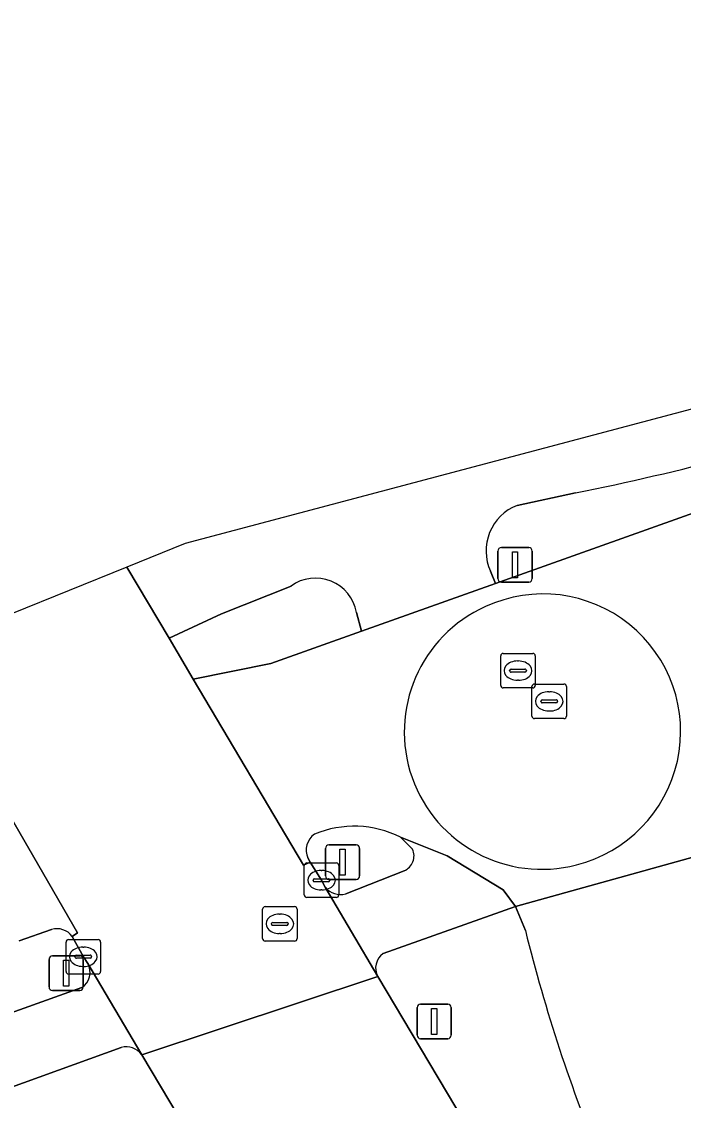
# Model space of a CAD drawing. Extents: x 156412 to 157779, y 382335 to 383768.
# Drawn here: x 156811.1 to 156830.27, y 383615.74 to 383647.01 of the extents above; entities that cross this region are included whole.
import ezdxf

# ---------------------------------------------------------------- set-up
doc = ezdxf.new("R2010")
doc.units = 0
for name, color, linetype in [('IMGEO_Berm_groen', 7, 'Continuous'), ('IMGEO_Fietspad_gesloten', 7, 'Continuous'), ('IMGEO_Groenvoorziening', 7, 'Continuous'), ('IMGEO_Haag', 7, 'Continuous'), ('IMGEO_Kolk', 7, 'Continuous'), ('IMGEO_Lichtmast', 7, 'Continuous'), ('IMGEO_OVBaan_gesloten', 7, 'Continuous'), ('IMGEO_Rijbaan_lokaal_gesloten', 7, 'Continuous'), ('IMGEO_Rijbaan_lokaal_open', 7, 'Continuous'), ('IMGEO_Rioolput', 7, 'Continuous'), ('IMGEO_Verkeerseiland_open', 7, 'Continuous'), ('IMGEO_Verkeersregelinstallatiepaal', 7, 'Continuous'), ('IMGEO_Voetpad_open', 7, 'Continuous')]:
    doc.layers.add(name, color=color, linetype=linetype)

msp = doc.modelspace()

# ---------------------------------------------------------------- linework, layer by layer
at = {"layer": 'IMGEO_Berm_groen'}
for points in [[(156825.697, 383620.664), (156825.409, 383621.359), (156821.571, 383619.995)], [(156821.417, 383619.335), (156829.644, 383605.508), (156839.105, 383589.601), (156844.355, 383580.759), (156846.763, 383582.113), (156829.792, 383610.852)], [(156813.983, 383617.278), (156809.777, 383615.754), (156811.208, 383613.52), (156812.69, 383611.28), (156813.84, 383609.507), (156821.534, 383598.396)], [(156861.927, 383537.422), (156852.502, 383553.317), (156842.549, 383570.096), (156833.596, 383585.118), (156824.647, 383600.159), (156814.578, 383617.063)]]:
    msp.add_lwpolyline(points, dxfattribs=at)
for centre, radius, start, end in [((156871.73, 383632.045), 47.419, 193.8868, 202.5266), ((156821.867, 383619.578), 0.512, 125.385, 208.3469), ((156814.122, 383616.732), 0.564, 36.0043, 104.2616)]:
    msp.add_arc(centre, radius, start, end, dxfattribs=at)
at = {"layer": 'IMGEO_Fietspad_gesloten'}
for points in [[(157139.792, 383745.031), (157157.541, 383754.472), (157162.513, 383756.953), (157168.79, 383760.128), (157175.567, 383763.219), (157179.908, 383765.044), (157177.981, 383767.557), (157170.721, 383765.006), (157166.756, 383763.196), (157156.178, 383757.794), (157148.477, 383753.681), (157137.245, 383744.942), (157028.164, 383705.879), (156987.614, 383691.452), (156890.51, 383656.905), (156834.283, 383636.784), (156815.837, 383631.883), (156814.146, 383631.2)], [(156825.456, 383632.989), (156827.151, 383633.351)], [(156814.146, 383631.2), (156814.146, 383631.2), (156815.369, 383629.136), (156816.891, 383629.841), (156818.904, 383630.649)], [(156820.798, 383629.886), (156820.946, 383629.339), (156824.829, 383630.723), (156824.684, 383631.082)]]:
    msp.add_lwpolyline(points, dxfattribs=at)
for centre, radius, start, end in [((156811.46, 383710.989), 79.208, 281.42587, 288.11678), ((156825.974, 383631.669), 1.418, 111.4427, 204.4787), ((156819.615, 383629.682), 1.201, 9.8045, 126.3113)]:
    msp.add_arc(centre, radius, start, end, dxfattribs=at)
at = {"layer": 'IMGEO_Groenvoorziening'}
for points in [[(156824.684, 383631.082), (156824.829, 383630.723), (156853.385, 383640.902), (156917.889, 383664.11)], [(156827.151, 383633.351), (156825.456, 383632.989)], [(156818.904, 383630.649), (156816.891, 383629.841), (156815.369, 383629.136), (156816.072, 383627.95), (156818.322, 383628.403), (156820.946, 383629.339), (156820.798, 383629.886)]]:
    msp.add_lwpolyline(points, dxfattribs=at)
for centre, radius, start, end in [((156811.46, 383710.989), 79.208, 281.42587, 288.11678), ((156825.974, 383631.669), 1.418, 111.4427, 204.4787), ((156819.615, 383629.682), 1.201, 9.8045, 126.3113)]:
    msp.add_arc(centre, radius, start, end, dxfattribs=at)
at = {"layer": 'IMGEO_Haag'}
for points in [[(156824.684, 383631.082), (156824.829, 383630.723), (156853.385, 383640.902), (156917.889, 383664.11), (156919.284, 383664.739), (156919.125, 383665.121), (156846.782, 383639.171)], [(156827.151, 383633.351), (156825.456, 383632.989)], [(156818.904, 383630.649), (156816.891, 383629.841), (156815.369, 383629.136), (156816.072, 383627.95), (156818.322, 383628.403), (156820.946, 383629.339), (156820.798, 383629.886)]]:
    msp.add_lwpolyline(points, dxfattribs=at)
for centre, radius, start, end in [((156811.46, 383710.989), 79.208, 281.42587, 288.11678), ((156825.974, 383631.669), 1.418, 111.4427, 204.4787), ((156819.615, 383629.682), 1.201, 9.8045, 126.3113)]:
    msp.add_arc(centre, radius, start, end, dxfattribs=at)
at = {"layer": 'IMGEO_Kolk'}
for p, q in [((156819.286, 383621.698), (156819.286, 383622.55)), ((156819.361, 383622.624), (156820.213, 383622.624)), ((156819.774, 383622.404), (156819.799, 383622.404)), ((156820.287, 383622.55), (156820.287, 383621.698)), ((156819.545, 383622.118), (156819.545, 383622.13)), ((156819.983, 383622.081), (156819.585, 383622.081)), ((156819.588, 383622.167), (156819.986, 383622.167)), ((156820.029, 383622.13), (156820.029, 383622.118)), ((156819.797, 383621.844), (156819.772, 383621.844)), ((156820.213, 383621.624), (156819.361, 383621.624)), ((156812.384, 383619.479), (156812.384, 383620.331)), ((156812.459, 383620.405), (156813.311, 383620.405)), ((156813.385, 383620.331), (156813.385, 383619.479)), ((156812.643, 383619.899), (156812.643, 383619.911)), ((156812.686, 383619.948), (156813.084, 383619.948)), ((156812.872, 383620.185), (156812.897, 383620.185)), ((156813.127, 383619.911), (156813.127, 383619.899)), ((156813.081, 383619.862), (156812.683, 383619.862)), ((156812.895, 383619.625), (156812.87, 383619.625)), ((156813.311, 383619.405), (156812.459, 383619.405))]:
    msp.add_line(p, q, dxfattribs=at)
for points in [[(156819.286, 383621.698), (156819.286, 383622.55)], [(156819.361, 383622.624), (156820.213, 383622.624)], [(156820.287, 383622.55), (156820.287, 383621.698)], [(156820.213, 383621.624), (156819.361, 383621.624)], [(156812.384, 383619.479), (156812.384, 383620.331)], [(156812.459, 383620.405), (156813.311, 383620.405)], [(156813.385, 383620.331), (156813.385, 383619.479)], [(156813.311, 383619.405), (156812.459, 383619.405)]]:
    msp.add_lwpolyline(points, dxfattribs=at)
for centre, radius, start, end in [((156819.363, 383622.548), 0.0765, 91.552, 178.448), ((156819.363, 383622.548), 0.0765, 91.552, 178.448), ((156820.211, 383622.548), 0.0765, 1.552, 88.448), ((156820.211, 383622.548), 0.0765, 1.552, 88.448), ((156819.585, 383622.127), 0.0403, 85.8775, 175.7526), ((156819.582, 383622.117), 0.0366, 178.938, 274.7102), ((156819.986, 383622.124), 0.043, 264.8664, 352.4533), ((156819.99, 383622.129), 0.0386, 1.7309, 96.639), ((156819.363, 383621.7), 0.0765, 181.552, 268.448), ((156819.363, 383621.7), 0.0765, 181.552, 268.448), ((156820.211, 383621.7), 0.0765, 271.552, 358.448), ((156820.211, 383621.7), 0.0765, 271.552, 358.448), ((156812.461, 383620.329), 0.0765, 91.552, 178.448), ((156812.461, 383620.329), 0.0765, 91.552, 178.448), ((156813.309, 383620.329), 0.0765, 1.552, 88.448), ((156813.309, 383620.329), 0.0765, 1.552, 88.448), ((156812.683, 383619.908), 0.0403, 85.8775, 175.7526), ((156812.68, 383619.898), 0.0366, 178.938, 274.7102), ((156813.084, 383619.905), 0.043, 264.8664, 352.4533), ((156813.088, 383619.91), 0.0386, 1.7309, 96.639), ((156812.461, 383619.481), 0.0765, 181.552, 268.448), ((156812.461, 383619.481), 0.0765, 181.552, 268.448), ((156813.309, 383619.481), 0.0765, 271.552, 358.448), ((156813.309, 383619.481), 0.0765, 271.552, 358.448)]:
    msp.add_arc(centre, radius, start, end, dxfattribs=at)
for centre, major_axis, ratio, start_param, end_param in [((156819.773, 383622.124), (-0.387, 0.002), 0.722429, 4.712389, 7.853982), ((156819.798, 383622.124), (-0.39, 0.002), 0.717154, 1.570796, 4.712389), ((156812.871, 383619.905), (-0.387, 0.002), 0.722429, 4.712389, 7.853982), ((156812.896, 383619.905), (-0.39, 0.002), 0.717154, 1.570796, 4.712389)]:
    msp.add_ellipse(centre, major_axis=major_axis, ratio=ratio, start_param=start_param, end_param=end_param, dxfattribs=at)
at = {"layer": 'IMGEO_Lichtmast'}
for p, q in [((156825, 383631.766), (156825.79, 383631.766)), ((156825.79, 383631.766), (156825, 383631.766)), ((156824.9, 383630.866), (156824.9, 383631.666)), ((156824.9, 383631.666), (156824.9, 383630.866)), ((156825.89, 383631.666), (156825.89, 383630.866)), ((156825.89, 383630.866), (156825.89, 383631.666)), ((156825.79, 383630.766), (156825, 383630.766)), ((156825, 383630.766), (156825.79, 383630.766)), ((156822.556, 383617.631), (156822.556, 383618.431)), ((156822.556, 383618.431), (156822.556, 383617.631)), ((156822.656, 383618.531), (156823.446, 383618.531)), ((156823.446, 383618.531), (156822.656, 383618.531)), ((156823.546, 383618.431), (156823.546, 383617.631)), ((156823.546, 383617.631), (156823.546, 383618.431)), ((156823.446, 383617.531), (156822.656, 383617.531)), ((156822.656, 383617.531), (156823.446, 383617.531))]:
    msp.add_line(p, q, dxfattribs=at)
for points in [[(156825.32, 383631.641), (156825.47, 383631.641), (156825.47, 383630.891), (156825.32, 383630.891), (156825.32, 383631.641)], [(156822.976, 383618.406), (156823.126, 383618.406), (156823.126, 383617.656), (156822.976, 383617.656), (156822.976, 383618.406)]]:
    msp.add_lwpolyline(points, dxfattribs=at)
for centre, start, end in [((156825, 383631.666), 90, 180), ((156825, 383631.666), 90, 180), ((156825.79, 383631.666), 0, 90), ((156825.79, 383631.666), 360, 90), ((156825, 383630.866), 180, 270), ((156825, 383630.866), 180, 270), ((156825.79, 383630.866), 270, 0), ((156825.79, 383630.866), 270, 0), ((156822.656, 383618.431), 90, 180), ((156822.656, 383618.431), 90, 180), ((156823.446, 383618.431), 0, 90), ((156823.446, 383618.431), 360, 90), ((156822.656, 383617.631), 180, 270), ((156822.656, 383617.631), 180, 270), ((156823.446, 383617.631), 270, 0), ((156823.446, 383617.631), 270, 0)]:
    msp.add_arc(centre, 0.1, start, end, dxfattribs=at)
at = {"layer": 'IMGEO_OVBaan_gesloten'}
msp.add_lwpolyline([(156810.8, 383629.849), (156807.987, 383628.713), (156808.863, 383627.217), (156809.889, 383625.492), (156812.718, 383620.602), (156812.561, 383620.494), (156812.886, 383619.906), (156813.015, 383619.713), (156814.578, 383617.063), (156821.417, 383619.335), (156819.894, 383621.92), (156819.786, 383622.123), (156819.457, 383622.651), (156819.268, 383622.557), (156816.072, 383627.95), (156815.369, 383629.136), (156814.146, 383631.2), (156814.146, 383631.2)], close=True, dxfattribs=at)
msp.add_lwpolyline([(156867.444, 383541.91), (156857.989, 383557.797), (156846.173, 383577.697), (156844.355, 383580.759), (156839.105, 383589.601), (156829.644, 383605.508), (156821.417, 383619.335), (156814.578, 383617.063), (156824.647, 383600.159), (156833.596, 383585.118), (156842.549, 383570.096), (156852.502, 383553.317), (156861.927, 383537.422)], dxfattribs=at)
at = {"layer": 'IMGEO_Rijbaan_lokaal_gesloten'}
for points in [[(156983.43, 383687.525), (156924.004, 383666.287), (156922.977, 383666.071), (156919.284, 383664.739), (156917.889, 383664.11), (156853.385, 383640.902), (156824.829, 383630.723), (156820.946, 383629.339), (156818.322, 383628.403), (156816.072, 383627.95), (156819.268, 383622.557), (156819.457, 383622.651), (156819.394, 383622.769)], [(156812.561, 383620.494), (156812.718, 383620.602), (156809.889, 383625.492), (156804.913, 383623.596), (156808.546, 383617.739), (156809.777, 383615.754)], [(156822.074, 383623.368), (156823.431, 383622.832), (156825.054, 383621.841), (156825.409, 383621.359), (156830.59, 383622.799)], [(156830.59, 383622.799), (156825.409, 383621.359), (156825.697, 383620.664)], [(156811.027, 383620.368), (156811.967, 383620.694)]]:
    msp.add_lwpolyline(points, dxfattribs=at)
for centre, radius, start, end in [((156826.208, 383626.437), 3.985, 283.9912, 114.7006), ((156826.166, 383626.422), 3.981, 114.0499, 284.6419), ((156820.73, 383620.716), 2.973, 63.1278, 112.5874), ((156819.903, 383622.999), 0.559, 124.3445, 204.3341), ((156812.127, 383620.188), 0.53, 35.1817, 107.6015), ((156871.73, 383632.045), 47.419, 193.8868, 202.5266)]:
    msp.add_arc(centre, radius, start, end, dxfattribs=at)
at = {"layer": 'IMGEO_Rijbaan_lokaal_open'}
for centre, radius, start, end in [((156826.208, 383626.437), 3.985, 283.9912, 114.7006), ((156826.166, 383626.422), 3.981, 114.0499, 284.6419)]:
    msp.add_arc(centre, radius, start, end, dxfattribs=at)
at = {"layer": 'IMGEO_Rioolput'}
for p, q in [((156825.055, 383628.699), (156825.907, 383628.699)), ((156824.98, 383627.773), (156824.98, 383628.625)), ((156825.468, 383628.479), (156825.493, 383628.479)), ((156825.981, 383628.625), (156825.981, 383627.773)), ((156825.239, 383628.193), (156825.239, 383628.205)), ((156825.677, 383628.156), (156825.279, 383628.156)), ((156825.282, 383628.242), (156825.68, 383628.242)), ((156825.723, 383628.205), (156825.723, 383628.193)), ((156825.907, 383627.699), (156825.055, 383627.699)), ((156825.491, 383627.919), (156825.466, 383627.919)), ((156825.885, 383626.883), (156825.885, 383627.735)), ((156825.96, 383627.809), (156826.812, 383627.809)), ((156826.886, 383627.735), (156826.886, 383626.883)), ((156826.373, 383627.589), (156826.398, 383627.589)), ((156826.144, 383627.303), (156826.144, 383627.315)), ((156826.582, 383627.266), (156826.184, 383627.266)), ((156826.187, 383627.352), (156826.585, 383627.352)), ((156826.628, 383627.315), (156826.628, 383627.303)), ((156826.812, 383626.809), (156825.96, 383626.809)), ((156826.396, 383627.029), (156826.371, 383627.029)), ((156818.079, 383620.433), (156818.079, 383621.285)), ((156818.154, 383621.359), (156819.006, 383621.359)), ((156818.567, 383621.139), (156818.592, 383621.139)), ((156819.08, 383621.285), (156819.08, 383620.433)), ((156818.338, 383620.853), (156818.338, 383620.865)), ((156818.381, 383620.902), (156818.779, 383620.902)), ((156818.822, 383620.865), (156818.822, 383620.853)), ((156818.776, 383620.816), (156818.378, 383620.816)), ((156818.59, 383620.579), (156818.565, 383620.579)), ((156819.006, 383620.359), (156818.154, 383620.359))]:
    msp.add_line(p, q, dxfattribs=at)
for points in [[(156825.055, 383628.699), (156825.907, 383628.699)], [(156824.98, 383627.773), (156824.98, 383628.625)], [(156825.981, 383628.625), (156825.981, 383627.773)], [(156825.907, 383627.699), (156825.055, 383627.699)], [(156825.885, 383626.883), (156825.885, 383627.735)], [(156825.96, 383627.809), (156826.812, 383627.809)], [(156826.886, 383627.735), (156826.886, 383626.883)], [(156826.812, 383626.809), (156825.96, 383626.809)], [(156818.079, 383620.433), (156818.079, 383621.285)], [(156818.154, 383621.359), (156819.006, 383621.359)], [(156819.08, 383621.285), (156819.08, 383620.433)], [(156819.006, 383620.359), (156818.154, 383620.359)]]:
    msp.add_lwpolyline(points, dxfattribs=at)
for centre, radius, start, end in [((156825.057, 383628.623), 0.0765, 91.552, 178.448), ((156825.057, 383628.623), 0.0765, 91.552, 178.448), ((156825.905, 383628.623), 0.0765, 1.552, 88.448), ((156825.905, 383628.623), 0.0765, 1.552, 88.448), ((156825.279, 383628.202), 0.0403, 85.8775, 175.7526), ((156825.276, 383628.192), 0.0366, 178.938, 274.7102), ((156825.68, 383628.199), 0.043, 264.8664, 352.4533), ((156825.684, 383628.204), 0.0386, 1.7309, 96.639), ((156825.057, 383627.775), 0.0765, 181.552, 268.448), ((156825.057, 383627.775), 0.0765, 181.552, 268.448), ((156825.962, 383627.733), 0.0765, 91.552, 178.448), ((156825.962, 383627.733), 0.0765, 91.552, 178.448), ((156825.905, 383627.775), 0.0765, 271.552, 358.448), ((156825.905, 383627.775), 0.0765, 271.552, 358.448), ((156826.81, 383627.733), 0.0765, 1.552, 88.448), ((156826.81, 383627.733), 0.0765, 1.552, 88.448), ((156826.184, 383627.312), 0.0403, 85.8775, 175.7526), ((156826.181, 383627.302), 0.0366, 178.938, 274.7102), ((156826.585, 383627.309), 0.043, 264.8664, 352.4533), ((156826.589, 383627.314), 0.0386, 1.7309, 96.639), ((156825.962, 383626.885), 0.0765, 181.552, 268.448), ((156825.962, 383626.885), 0.0765, 181.552, 268.448), ((156826.81, 383626.885), 0.0765, 271.552, 358.448), ((156826.81, 383626.885), 0.0765, 271.552, 358.448), ((156818.156, 383621.283), 0.0765, 91.552, 178.448), ((156818.156, 383621.283), 0.0765, 91.552, 178.448), ((156819.004, 383621.283), 0.0765, 1.552, 88.448), ((156819.004, 383621.283), 0.0765, 1.552, 88.448), ((156818.378, 383620.862), 0.0403, 85.8775, 175.7526), ((156818.375, 383620.852), 0.0366, 178.938, 274.7102), ((156818.779, 383620.859), 0.043, 264.8664, 352.4533), ((156818.783, 383620.864), 0.0386, 1.7309, 96.639), ((156818.156, 383620.435), 0.0765, 181.552, 268.448), ((156818.156, 383620.435), 0.0765, 181.552, 268.448), ((156819.004, 383620.435), 0.0765, 271.552, 358.448), ((156819.004, 383620.435), 0.0765, 271.552, 358.448)]:
    msp.add_arc(centre, radius, start, end, dxfattribs=at)
for centre, major_axis, ratio, start_param, end_param in [((156825.467, 383628.199), (-0.387, 0.002), 0.722429, 4.712389, 7.853982), ((156825.492, 383628.199), (-0.39, 0.002), 0.717154, 1.570796, 4.712389), ((156826.372, 383627.309), (-0.387, 0.002), 0.722429, 4.712389, 7.853982), ((156826.397, 383627.309), (-0.39, 0.002), 0.717154, 1.570796, 4.712389), ((156818.566, 383620.859), (-0.387, 0.002), 0.722429, 4.712389, 7.853982), ((156818.591, 383620.859), (-0.39, 0.002), 0.717154, 1.570796, 4.712389)]:
    msp.add_ellipse(centre, major_axis=major_axis, ratio=ratio, start_param=start_param, end_param=end_param, dxfattribs=at)
at = {"layer": 'IMGEO_Verkeerseiland_open'}
for points in [[(156822.426, 383623.024), (156822.074, 383623.368)], [(156819.394, 383622.769), (156819.457, 383622.651), (156819.786, 383622.123), (156819.894, 383621.92)], [(156820.488, 383621.732), (156822.183, 383622.395)], [(156811.967, 383620.694), (156811.027, 383620.368)], [(156813.015, 383619.713), (156812.886, 383619.906), (156812.561, 383620.494)], [(156810.007, 383618.004), (156812.841, 383619.01)]]:
    msp.add_lwpolyline(points, dxfattribs=at)
for centre, radius, start, end in [((156820.73, 383620.716), 2.973, 63.1278, 112.5874), ((156819.903, 383622.999), 0.559, 124.3445, 204.3341), ((156821.994, 383622.83), 0.474, 293.5266, 24.2276), ((156820.328, 383622.26), 0.551, 218.0272, 286.8478), ((156812.127, 383620.188), 0.53, 35.1817, 107.6015), ((156812.55, 383619.455), 0.532, 303.2052, 28.991)]:
    msp.add_arc(centre, radius, start, end, dxfattribs=at)
at = {"layer": 'IMGEO_Verkeersregelinstallatiepaal'}
for p, q in [((156819.902, 383622.247), (156819.902, 383623.047)), ((156819.902, 383623.047), (156819.902, 383622.247)), ((156820.002, 383623.147), (156820.792, 383623.147)), ((156820.792, 383623.147), (156820.002, 383623.147)), ((156820.892, 383623.047), (156820.892, 383622.247)), ((156820.892, 383622.247), (156820.892, 383623.047)), ((156820.792, 383622.147), (156820.002, 383622.147)), ((156820.002, 383622.147), (156820.792, 383622.147)), ((156811.992, 383619.929), (156812.782, 383619.929)), ((156812.782, 383619.929), (156811.992, 383619.929)), ((156811.892, 383619.029), (156811.892, 383619.829)), ((156811.892, 383619.829), (156811.892, 383619.029)), ((156812.882, 383619.829), (156812.882, 383619.029)), ((156812.882, 383619.029), (156812.882, 383619.829)), ((156812.782, 383618.929), (156811.992, 383618.929)), ((156811.992, 383618.929), (156812.782, 383618.929))]:
    msp.add_line(p, q, dxfattribs=at)
for points in [[(156820.322, 383623.022), (156820.472, 383623.022), (156820.472, 383622.272), (156820.322, 383622.272), (156820.322, 383623.022)], [(156812.312, 383619.804), (156812.462, 383619.804), (156812.462, 383619.054), (156812.312, 383619.054), (156812.312, 383619.804)]]:
    msp.add_lwpolyline(points, dxfattribs=at)
for centre, start, end in [((156820.002, 383623.047), 90, 180), ((156820.002, 383623.047), 90, 180), ((156820.792, 383623.047), 0, 90), ((156820.792, 383623.047), 360, 90), ((156820.002, 383622.247), 180, 270), ((156820.002, 383622.247), 180, 270), ((156820.792, 383622.247), 270, 0), ((156820.792, 383622.247), 270, 0), ((156811.992, 383619.829), 90, 180), ((156811.992, 383619.829), 90, 180), ((156812.782, 383619.829), 0, 90), ((156812.782, 383619.829), 360, 90), ((156811.992, 383619.029), 180, 270), ((156811.992, 383619.029), 180, 270), ((156812.782, 383619.029), 270, 0), ((156812.782, 383619.029), 270, 0)]:
    msp.add_arc(centre, 0.1, start, end, dxfattribs=at)
at = {"layer": 'IMGEO_Voetpad_open'}
for points in [[(156821.571, 383619.995), (156825.409, 383621.359), (156825.054, 383621.841), (156823.431, 383622.832), (156822.074, 383623.368), (156822.426, 383623.024)], [(156822.183, 383622.395), (156820.488, 383621.732)], [(156819.894, 383621.92), (156821.417, 383619.335)], [(156814.578, 383617.063), (156813.015, 383619.713)], [(156812.841, 383619.01), (156810.007, 383618.004)], [(156809.777, 383615.754), (156813.983, 383617.278)]]:
    msp.add_lwpolyline(points, dxfattribs=at)
for centre, radius, start, end in [((156821.994, 383622.83), 0.474, 293.5266, 24.2276), ((156820.328, 383622.26), 0.551, 218.0272, 286.8478), ((156821.867, 383619.578), 0.512, 125.385, 208.3469), ((156812.55, 383619.455), 0.532, 303.2052, 28.991), ((156814.122, 383616.732), 0.564, 36.0043, 104.2616)]:
    msp.add_arc(centre, radius, start, end, dxfattribs=at)

doc.saveas('drawing.dxf')
